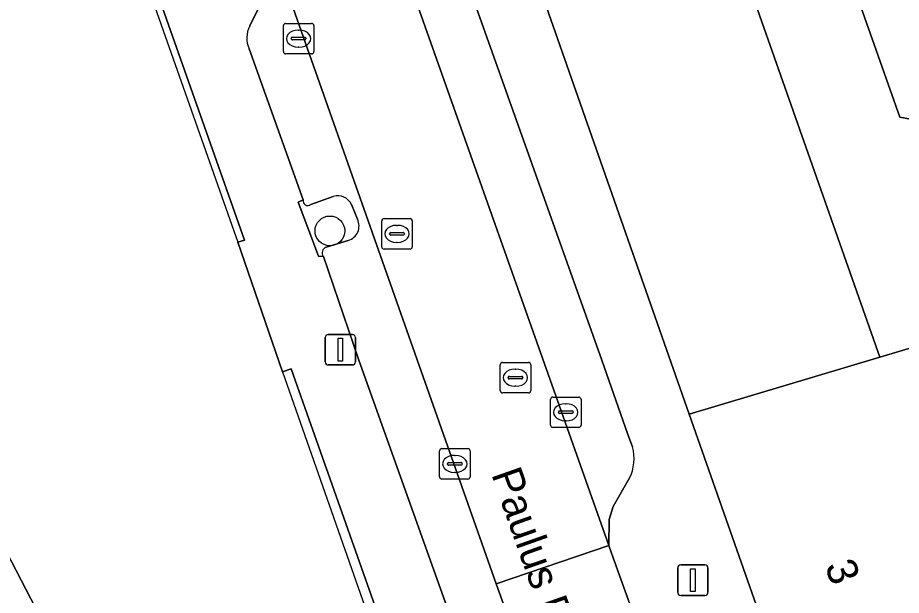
# Model space of a CAD drawing. Extents: x 162172 to 163187, y 382874 to 383685.
# Drawn here: x 162909.58 to 162938.57, y 383633.67 to 383652.62 of the extents above; entities that cross this region are included whole.
import ezdxf

# ---------------------------------------------------------------- set-up
doc = ezdxf.new("R2010")
doc.units = 0
for name, color, linetype in [('IMGEO_Boom', 7, 'Continuous'), ('IMGEO_Erf', 7, 'Continuous'), ('IMGEO_Groenvoorziening', 7, 'Continuous'), ('IMGEO_Hek', 7, 'Continuous'), ('IMGEO_Kolk', 7, 'Continuous'), ('IMGEO_Lichtmast', 7, 'Continuous'), ('IMGEO_Openbare_ruimte_label', 7, 'Continuous'), ('IMGEO_Pand', 7, 'Continuous'), ('IMGEO_Pand_nummerreeks', 7, 'Continuous'), ('IMGEO_Parkeervlak_open', 7, 'Continuous'), ('IMGEO_Rijbaan_lokaal_open', 7, 'Continuous'), ('IMGEO_Rioolput', 7, 'Continuous'), ('IMGEO_Voetpad_open', 7, 'Continuous')]:
    doc.layers.add(name, color=color, linetype=linetype)

msp = doc.modelspace()

# ---------------------------------------------------------------- linework, layer by layer
at = {"layer": 'IMGEO_Boom'}
msp.add_circle((162919.826, 383645.624), 0.489, dxfattribs=at)
at = {"layer": 'IMGEO_Erf'}
for points in [[(162916.808, 383645.252), (162917.022, 383645.318), (162905.854, 383676.941), (162900.86, 383679.518), (162900.856, 383679.351), (162896.033, 383677.873), (162891.968, 383676.595), (162891.808, 383676.545), (162838.673, 383660.196), (162837.735, 383657.749), (162837.594, 383657.15), (162860.297, 383631.879), (162881.252, 383608.295), (162909.981, 383576.237), (162910.86, 383575.728)], [(162912.895, 383575.736), (162934.401, 383595.019), (162934.766, 383595.346), (162933.743, 383598.117), (162918.551, 383641.102), (162918.27, 383641.001), (162916.808, 383645.252)]]:
    msp.add_lwpolyline(points, dxfattribs=at)
for points in [[(162945.147, 383656.072), (162944.944, 383656.132), (162937.838, 383658.238), (162936.724, 383654.478), (162938.524, 383649.356), (162942.925, 383648.53), (162943.428, 383648.435)], [(162903.848, 383642.115), (162907.362, 383635.264), (162908.733, 383635.998), (162929.815, 383595.307), (162914.889, 383587.573), (162890.357, 383635.092)]]:
    msp.add_lwpolyline(points, close=True, dxfattribs=at)
at = {"layer": 'IMGEO_Groenvoorziening'}
for points in [[(162919.936, 383646.757), (162919.195, 383646.486)], [(162918.944, 383646.64), (162918.789, 383646.566), (162919.45, 383644.796), (162919.61, 383644.784)], [(162920.729, 383646.004), (162920.531, 383646.491)], [(162919.704, 383645.089), (162920.429, 383645.311)]]:
    msp.add_lwpolyline(points, dxfattribs=at)
for centre, radius, start, end in [((162920.082, 383646.285), 0.494, 24.6692, 107.1559), ((162919.101, 383646.615), 0.159, 170.7937, 306.1442), ((162920.287, 383645.784), 0.494, 286.6925, 26.4919), ((162919.767, 383644.902), 0.197, 108.7912, 216.9505)]:
    msp.add_arc(centre, radius, start, end, dxfattribs=at)
at = {"layer": 'IMGEO_Hek'}
for points in [[(162900.856, 383679.351), (162905.648, 383676.864), (162916.808, 383645.252)], [(162918.27, 383641.001), (162934.401, 383595.019)]]:
    msp.add_lwpolyline(points, dxfattribs=at)
at = {"layer": 'IMGEO_Kolk'}
for p, q in [((162918.298, 383651.507), (162918.298, 383652.359)), ((162918.373, 383652.433), (162919.225, 383652.433)), ((162918.786, 383652.213), (162918.811, 383652.213)), ((162919.299, 383652.359), (162919.299, 383651.507)), ((162918.557, 383651.927), (162918.557, 383651.939)), ((162918.6, 383651.976), (162918.998, 383651.976)), ((162919.041, 383651.939), (162919.041, 383651.927)), ((162918.995, 383651.89), (162918.597, 383651.89)), ((162918.809, 383651.653), (162918.784, 383651.653)), ((162919.225, 383651.433), (162918.373, 383651.433)), ((162927.062, 383639.248), (162927.062, 383640.1)), ((162927.137, 383640.174), (162927.989, 383640.174)), ((162928.063, 383640.1), (162928.063, 383639.248)), ((162927.55, 383639.954), (162927.575, 383639.954)), ((162927.321, 383639.668), (162927.321, 383639.68)), ((162927.759, 383639.631), (162927.361, 383639.631)), ((162927.364, 383639.717), (162927.762, 383639.717)), ((162927.805, 383639.68), (162927.805, 383639.668)), ((162927.989, 383639.174), (162927.137, 383639.174)), ((162927.573, 383639.394), (162927.548, 383639.394)), ((162923.424, 383637.554), (162923.424, 383638.406)), ((162923.499, 383638.48), (162924.351, 383638.48)), ((162924.425, 383638.406), (162924.425, 383637.554)), ((162923.726, 383638.023), (162924.124, 383638.023)), ((162923.912, 383638.26), (162923.937, 383638.26)), ((162923.683, 383637.974), (162923.683, 383637.986)), ((162924.121, 383637.937), (162923.723, 383637.937)), ((162924.167, 383637.986), (162924.167, 383637.974)), ((162924.351, 383637.48), (162923.499, 383637.48)), ((162923.935, 383637.7), (162923.91, 383637.7))]:
    msp.add_line(p, q, dxfattribs=at)
for points in [[(162918.298, 383651.507), (162918.298, 383652.359)], [(162918.373, 383652.433), (162919.225, 383652.433)], [(162919.299, 383652.359), (162919.299, 383651.507)], [(162919.225, 383651.433), (162918.373, 383651.433)], [(162927.062, 383639.248), (162927.062, 383640.1)], [(162927.137, 383640.174), (162927.989, 383640.174)], [(162928.063, 383640.1), (162928.063, 383639.248)], [(162927.989, 383639.174), (162927.137, 383639.174)], [(162923.424, 383637.554), (162923.424, 383638.406)], [(162923.499, 383638.48), (162924.351, 383638.48)], [(162924.425, 383638.406), (162924.425, 383637.554)], [(162924.351, 383637.48), (162923.499, 383637.48)]]:
    msp.add_lwpolyline(points, dxfattribs=at)
for centre, radius, start, end in [((162918.375, 383652.357), 0.0765, 91.552, 178.448), ((162918.375, 383652.357), 0.0765, 91.552, 178.448), ((162919.223, 383652.357), 0.0765, 1.552, 88.448), ((162919.223, 383652.357), 0.0765, 1.552, 88.448), ((162918.597, 383651.936), 0.0403, 85.8775, 175.7526), ((162918.594, 383651.926), 0.0366, 178.938, 274.7102), ((162918.998, 383651.933), 0.043, 264.8664, 352.4533), ((162919.002, 383651.938), 0.0386, 1.7309, 96.639), ((162918.375, 383651.509), 0.0765, 181.552, 268.448), ((162918.375, 383651.509), 0.0765, 181.552, 268.448), ((162919.223, 383651.509), 0.0765, 271.552, 358.448), ((162919.223, 383651.509), 0.0765, 271.552, 358.448), ((162927.139, 383640.098), 0.0765, 91.552, 178.448), ((162927.139, 383640.098), 0.0765, 91.552, 178.448), ((162927.987, 383640.098), 0.0765, 1.552, 88.448), ((162927.987, 383640.098), 0.0765, 1.552, 88.448), ((162927.361, 383639.677), 0.0403, 85.8775, 175.7526), ((162927.358, 383639.667), 0.0366, 178.938, 274.7102), ((162927.762, 383639.674), 0.043, 264.8664, 352.4533), ((162927.766, 383639.679), 0.0386, 1.7309, 96.639), ((162927.139, 383639.25), 0.0765, 181.552, 268.448), ((162927.139, 383639.25), 0.0765, 181.552, 268.448), ((162927.987, 383639.25), 0.0765, 271.552, 358.448), ((162927.987, 383639.25), 0.0765, 271.552, 358.448), ((162923.501, 383638.404), 0.0765, 91.552, 178.448), ((162923.501, 383638.404), 0.0765, 91.552, 178.448), ((162924.349, 383638.404), 0.0765, 1.552, 88.448), ((162924.349, 383638.404), 0.0765, 1.552, 88.448), ((162923.723, 383637.983), 0.0403, 85.8775, 175.7526), ((162924.128, 383637.985), 0.0386, 1.7309, 96.639), ((162923.72, 383637.973), 0.0366, 178.938, 274.7102), ((162924.124, 383637.98), 0.043, 264.8664, 352.4533), ((162923.501, 383637.556), 0.0765, 181.552, 268.448), ((162923.501, 383637.556), 0.0765, 181.552, 268.448), ((162924.349, 383637.556), 0.0765, 271.552, 358.448), ((162924.349, 383637.556), 0.0765, 271.552, 358.448)]:
    msp.add_arc(centre, radius, start, end, dxfattribs=at)
for centre, major_axis, ratio, start_param, end_param in [((162918.785, 383651.933), (-0.387, 0.002), 0.722429, 4.712389, 7.853982), ((162918.81, 383651.933), (-0.39, 0.002), 0.717154, 1.570796, 4.712389), ((162927.549, 383639.674), (-0.387, 0.002), 0.722429, 4.712389, 7.853982), ((162927.574, 383639.674), (-0.39, 0.002), 0.717154, 1.570796, 4.712389), ((162923.911, 383637.98), (-0.387, 0.002), 0.722429, 4.712389, 7.853982), ((162923.936, 383637.98), (-0.39, 0.002), 0.717154, 1.570796, 4.712389)]:
    msp.add_ellipse(centre, major_axis=major_axis, ratio=ratio, start_param=start_param, end_param=end_param, dxfattribs=at)
at = {"layer": 'IMGEO_Lichtmast'}
for p, q in [((162919.673, 383641.327), (162919.673, 383642.127)), ((162919.673, 383642.127), (162919.673, 383641.327)), ((162919.773, 383642.227), (162920.563, 383642.227)), ((162920.563, 383642.227), (162919.773, 383642.227)), ((162920.663, 383642.127), (162920.663, 383641.327)), ((162920.663, 383641.327), (162920.663, 383642.127)), ((162920.563, 383641.227), (162919.773, 383641.227)), ((162919.773, 383641.227), (162920.563, 383641.227)), ((162931.237, 383633.767), (162931.237, 383634.567)), ((162931.237, 383634.567), (162931.237, 383633.767)), ((162931.337, 383634.667), (162932.127, 383634.667)), ((162932.127, 383634.667), (162931.337, 383634.667)), ((162932.227, 383634.567), (162932.227, 383633.767)), ((162932.227, 383633.767), (162932.227, 383634.567)), ((162932.127, 383633.667), (162931.337, 383633.667)), ((162931.337, 383633.667), (162932.127, 383633.667))]:
    msp.add_line(p, q, dxfattribs=at)
for points in [[(162920.093, 383642.102), (162920.243, 383642.102), (162920.243, 383641.352), (162920.093, 383641.352), (162920.093, 383642.102)], [(162931.657, 383634.542), (162931.807, 383634.542), (162931.807, 383633.792), (162931.657, 383633.792), (162931.657, 383634.542)]]:
    msp.add_lwpolyline(points, dxfattribs=at)
for centre, start, end in [((162919.773, 383642.127), 90, 180), ((162919.773, 383642.127), 90, 180), ((162920.563, 383642.127), 0, 90), ((162920.563, 383642.127), 360, 90), ((162919.773, 383641.327), 180, 270), ((162919.773, 383641.327), 180, 270), ((162920.563, 383641.327), 270, 0), ((162920.563, 383641.327), 270, 0), ((162931.337, 383634.567), 90, 180), ((162931.337, 383634.567), 90, 180), ((162932.127, 383634.567), 0, 90), ((162932.127, 383634.567), 360, 90), ((162931.337, 383633.767), 180, 270), ((162931.337, 383633.767), 180, 270), ((162932.127, 383633.767), 270, 0), ((162932.127, 383633.767), 270, 0)]:
    msp.add_arc(centre, 0.1, start, end, dxfattribs=at)
at = {"layer": 'IMGEO_Pand'}
for points in [[(162931.617, 383639.614), (162937.863, 383641.479), (162930.462, 383662.534), (162933.833, 383673.911), (162933.484, 383674.007), (162927.509, 383675.327), (162920.012, 383672.731)], [(162947.782, 383664.966), (162949.175, 383669.715), (162938.647, 383672.595), (162933.833, 383673.911), (162930.462, 383662.534), (162937.863, 383641.479), (162943.883, 383643.277), (162942.883, 383646.013), (162943.428, 383648.435), (162942.925, 383648.53), (162938.524, 383649.356), (162936.724, 383654.478), (162937.838, 383658.238), (162944.944, 383656.132), (162945.147, 383656.072)], [(162944.523, 383630.524), (162959.416, 383635.76), (162956.583, 383642.656), (162952.462, 383643.729), (162952.832, 383644.862), (162951.348, 383645.505), (162943.883, 383643.277), (162937.863, 383641.479), (162931.617, 383639.614), (162935.873, 383627.471)], [(162908.733, 383635.998), (162907.362, 383635.264), (162903.848, 383642.115), (162890.357, 383635.092), (162914.889, 383587.573), (162929.815, 383595.307)]]:
    msp.add_lwpolyline(points, close=True, dxfattribs=at)
at = {"layer": 'IMGEO_Parkeervlak_open'}
for points in [[(162938.068, 383597.999), (162926.448, 383630.793), (162925.278, 383634.043), (162910.559, 383675.802)], [(162915.679, 383672.873), (162928.98, 383635.304), (162928.989, 383636.153), (162929.113, 383636.577), (162929.647, 383637.503)], [(162929.748, 383638.542), (162929.602, 383638.941), (162928.746, 383641.386), (162924.116, 383654.383)], [(162917.605, 383653.17), (162917.2, 383652.349)], [(162917.176, 383651.593), (162918.944, 383646.64)], [(162919.195, 383646.486), (162919.936, 383646.757)], [(162920.531, 383646.491), (162920.729, 383646.004)], [(162920.429, 383645.311), (162919.704, 383645.089)], [(162919.61, 383644.784), (162920.762, 383641.42), (162924.108, 383632.045), (162927.069, 383623.627)]]:
    msp.add_lwpolyline(points, dxfattribs=at)
for centre, radius, start, end in [((162917.931, 383651.947), 0.834, 151.2303, 205.133), ((162920.082, 383646.285), 0.494, 24.6692, 107.1559), ((162919.101, 383646.615), 0.159, 170.7937, 306.1442), ((162920.287, 383645.784), 0.494, 286.6925, 26.4919), ((162919.767, 383644.902), 0.197, 108.7912, 216.9505), ((162928.409, 383638.148), 1.396, 332.4841, 16.4115)]:
    msp.add_arc(centre, radius, start, end, dxfattribs=at)
at = {"layer": 'IMGEO_Rijbaan_lokaal_open'}
msp.add_lwpolyline([(162909.36, 383679.242), (162910.559, 383675.802), (162925.278, 383634.043), (162928.98, 383635.304), (162915.679, 383672.873), (162915.442, 383673.738)], dxfattribs=at)
msp.add_lwpolyline([(162929.059, 383635.054), (162928.98, 383635.304), (162925.278, 383634.043), (162926.448, 383630.793), (162930.116, 383632.13)], close=True, dxfattribs=at)
at = {"layer": 'IMGEO_Rioolput'}
for p, q in [((162921.526, 383645.101), (162921.526, 383645.953)), ((162921.601, 383646.027), (162922.453, 383646.027)), ((162922.527, 383645.953), (162922.527, 383645.101)), ((162921.828, 383645.57), (162922.226, 383645.57)), ((162922.014, 383645.807), (162922.039, 383645.807)), ((162921.785, 383645.521), (162921.785, 383645.533)), ((162922.223, 383645.484), (162921.825, 383645.484)), ((162922.269, 383645.533), (162922.269, 383645.521)), ((162922.453, 383645.027), (162921.601, 383645.027)), ((162922.037, 383645.247), (162922.012, 383645.247)), ((162925.411, 383640.383), (162925.411, 383641.235)), ((162925.486, 383641.309), (162926.338, 383641.309)), ((162926.412, 383641.235), (162926.412, 383640.383)), ((162925.899, 383641.089), (162925.924, 383641.089)), ((162925.67, 383640.803), (162925.67, 383640.815)), ((162926.108, 383640.766), (162925.71, 383640.766)), ((162925.713, 383640.852), (162926.111, 383640.852)), ((162926.154, 383640.815), (162926.154, 383640.803)), ((162925.922, 383640.529), (162925.897, 383640.529)), ((162926.338, 383640.309), (162925.486, 383640.309))]:
    msp.add_line(p, q, dxfattribs=at)
for points in [[(162921.526, 383645.101), (162921.526, 383645.953)], [(162921.601, 383646.027), (162922.453, 383646.027)], [(162922.527, 383645.953), (162922.527, 383645.101)], [(162922.453, 383645.027), (162921.601, 383645.027)], [(162925.411, 383640.383), (162925.411, 383641.235)], [(162925.486, 383641.309), (162926.338, 383641.309)], [(162926.412, 383641.235), (162926.412, 383640.383)], [(162926.338, 383640.309), (162925.486, 383640.309)]]:
    msp.add_lwpolyline(points, dxfattribs=at)
for centre, radius, start, end in [((162921.603, 383645.951), 0.0765, 91.552, 178.448), ((162921.603, 383645.951), 0.0765, 91.552, 178.448), ((162922.451, 383645.951), 0.0765, 1.552, 88.448), ((162922.451, 383645.951), 0.0765, 1.552, 88.448), ((162921.825, 383645.53), 0.0403, 85.8775, 175.7526), ((162922.23, 383645.532), 0.0386, 1.7309, 96.639), ((162921.822, 383645.52), 0.0366, 178.938, 274.7102), ((162922.226, 383645.527), 0.043, 264.8664, 352.4533), ((162921.603, 383645.103), 0.0765, 181.552, 268.448), ((162921.603, 383645.103), 0.0765, 181.552, 268.448), ((162922.451, 383645.103), 0.0765, 271.552, 358.448), ((162922.451, 383645.103), 0.0765, 271.552, 358.448), ((162925.488, 383641.233), 0.0765, 91.552, 178.448), ((162925.488, 383641.233), 0.0765, 91.552, 178.448), ((162926.336, 383641.233), 0.0765, 1.552, 88.448), ((162926.336, 383641.233), 0.0765, 1.552, 88.448), ((162925.71, 383640.812), 0.0403, 85.8775, 175.7526), ((162925.707, 383640.802), 0.0366, 178.938, 274.7102), ((162926.111, 383640.809), 0.043, 264.8664, 352.4533), ((162926.115, 383640.814), 0.0386, 1.7309, 96.639), ((162925.488, 383640.385), 0.0765, 181.552, 268.448), ((162925.488, 383640.385), 0.0765, 181.552, 268.448), ((162926.336, 383640.385), 0.0765, 271.552, 358.448), ((162926.336, 383640.385), 0.0765, 271.552, 358.448)]:
    msp.add_arc(centre, radius, start, end, dxfattribs=at)
for centre, major_axis, ratio, start_param, end_param in [((162922.013, 383645.527), (-0.387, 0.002), 0.722429, 4.712389, 7.853982), ((162922.038, 383645.527), (-0.39, 0.002), 0.717154, 1.570796, 4.712389), ((162925.898, 383640.809), (-0.387, 0.002), 0.722429, 4.712389, 7.853982), ((162925.923, 383640.809), (-0.39, 0.002), 0.717154, 1.570796, 4.712389)]:
    msp.add_ellipse(centre, major_axis=major_axis, ratio=ratio, start_param=start_param, end_param=end_param, dxfattribs=at)
at = {"layer": 'IMGEO_Voetpad_open'}
for points in [[(162910.559, 383675.802), (162909.36, 383679.242), (162905.854, 383676.941), (162917.022, 383645.318), (162916.808, 383645.252), (162918.27, 383641.001), (162918.551, 383641.102), (162933.743, 383598.117), (162934.766, 383595.346), (162938.068, 383597.999)], [(162947.224, 383595.624), (162947.13, 383595.591), (162945.617, 383599.915), (162943.934, 383604.661), (162943.776, 383605.125), (162943.546, 383605.747), (162943.574, 383605.784), (162943.533, 383605.9), (162941.69, 383611.111), (162939.712, 383616.703), (162939.622, 383616.958), (162937.703, 383622.249), (162935.873, 383627.471), (162931.617, 383639.614), (162920.012, 383672.731), (162917.827, 383671.294)], [(162924.116, 383654.383), (162928.746, 383641.386), (162929.602, 383638.941), (162929.748, 383638.542)], [(162917.2, 383652.349), (162917.605, 383653.17)], [(162935.374, 383600.151), (162927.737, 383621.84), (162927.58, 383621.831), (162926.943, 383623.578), (162927.069, 383623.627), (162924.108, 383632.045), (162920.762, 383641.42), (162919.61, 383644.784), (162919.45, 383644.796), (162918.789, 383646.566), (162918.944, 383646.64), (162917.176, 383651.593)], [(162929.647, 383637.503), (162929.113, 383636.577), (162928.989, 383636.153), (162928.98, 383635.304), (162929.059, 383635.054), (162930.116, 383632.13)]]:
    msp.add_lwpolyline(points, dxfattribs=at)
for centre, radius, start, end in [((162917.931, 383651.947), 0.834, 151.2303, 205.133), ((162928.409, 383638.148), 1.396, 332.4841, 16.4115)]:
    msp.add_arc(centre, radius, start, end, dxfattribs=at)

# ---------------------------------------------------------------- texts
at = {"layer": 'IMGEO_Openbare_ruimte_label'}
msp.add_text('Paulus Potterstraat', height=1, rotation=289.4496, dxfattribs=at).set_placement((162925.112, 383637.647))
at = {"layer": 'IMGEO_Pand_nummerreeks'}
msp.add_text('3', height=1, rotation=289.3413, dxfattribs=at).set_placement((162936.055, 383634.64))

doc.saveas('drawing.dxf')
